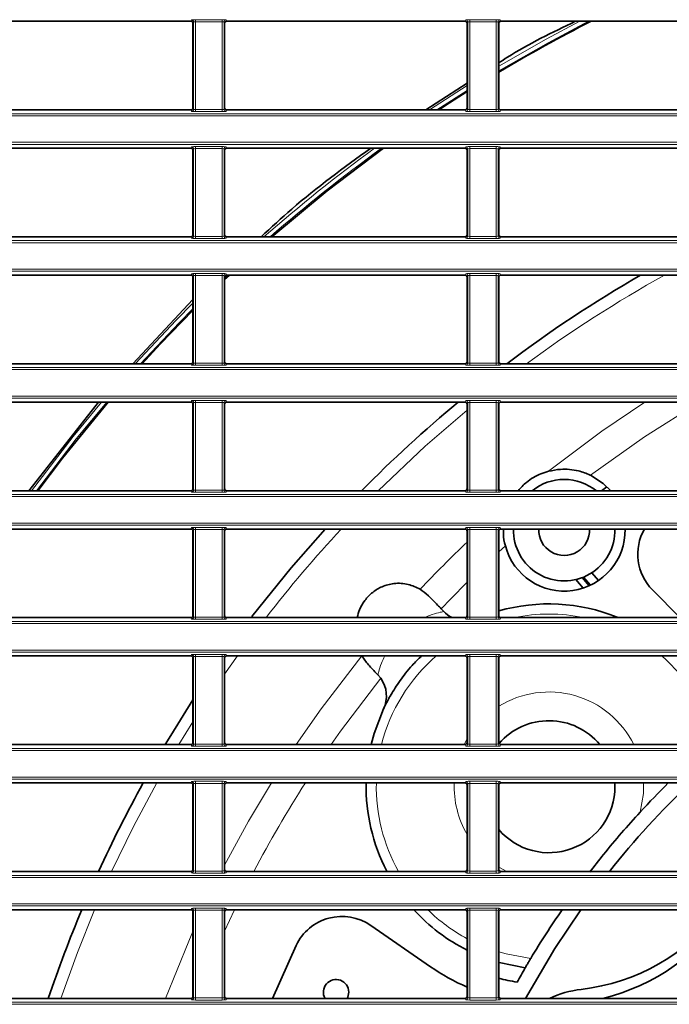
# Model space of a CAD drawing. Header units: millimetres. Extents: x 0 to 1118, y 0 to 864.
# Tile 317 of 339: x 985 to 1001, y 486 to 510. Entities that reach past the tile are written whole.
import ezdxf

# ---------------------------------------------------------------- set-up
doc = ezdxf.new("R2010")
doc.units = ezdxf.units.MM

msp = doc.modelspace()

# ---------------------------------------------------------------- linework, layer by layer
at = {"color": 7, "linetype": 'Continuous', "lineweight": 35}
for p, q in [((989.508, 510.2793), (983.6376, 510.2793)), ((996.258, 510.2793), (990.3876, 510.2793)), ((1003.008, 510.2793), (997.1376, 510.2793)), ((989.5579, 508.1486), (989.5579, 510.2293)), ((990.3376, 510.2293), (990.3376, 508.1486)), ((996.3079, 508.1486), (996.3079, 510.2293)), ((997.0876, 510.2293), (997.0876, 508.1486)), ((996.3079, 508.7541), (995.2905, 508.0986)), ((989.508, 508.0986), (983.6376, 508.0986)), ((996.258, 508.0986), (990.3876, 508.0986)), ((1003.008, 508.0986), (997.1376, 508.0986)), ((989.508, 507.1543), (983.6376, 507.1543)), ((989.5579, 505.0236), (989.5579, 507.1043)), ((990.3376, 507.1043), (990.3376, 505.0236)), ((996.258, 507.1543), (990.3876, 507.1543)), ((996.3079, 505.0236), (996.3079, 507.1043)), ((997.0876, 507.1043), (997.0876, 505.0236)), ((1003.008, 507.1543), (997.1376, 507.1543)), ((989.508, 504.9736), (983.6376, 504.9736)), ((996.258, 504.9736), (990.3876, 504.9736)), ((1003.008, 504.9736), (997.1376, 504.9736)), ((989.508, 504.0293), (983.6376, 504.0293)), ((989.5579, 501.8986), (989.5579, 503.9793)), ((990.3376, 503.9199), (990.4539, 504.0293)), ((990.3376, 503.9793), (990.3376, 501.8986)), ((996.258, 504.0293), (990.3876, 504.0293)), ((996.3079, 501.8986), (996.3079, 503.9793)), ((997.0876, 503.9793), (997.0876, 501.8986)), ((1003.008, 504.0293), (997.1376, 504.0293)), ((989.5579, 503.4329), (988.0797, 501.8486)), ((989.508, 501.8486), (983.6376, 501.8486)), ((996.258, 501.8486), (990.3876, 501.8486)), ((1003.008, 501.8486), (997.1376, 501.8486)), ((989.508, 500.9043), (983.6376, 500.9043)), ((987.2345, 500.9043), (985.5164, 498.7236)), ((989.5579, 498.7736), (989.5579, 500.8543)), ((990.3376, 500.8543), (990.3376, 498.7736)), ((996.258, 500.9043), (990.3876, 500.9043)), ((996.3079, 498.7736), (996.3079, 500.8543)), ((997.0876, 500.8543), (997.0876, 498.7736)), ((1003.008, 500.9043), (997.1376, 500.9043)), ((989.508, 498.7236), (983.6376, 498.7236)), ((996.258, 498.7236), (990.3876, 498.7236)), ((1003.008, 498.7236), (997.1376, 498.7236)), ((999.6192, 498.7236), (999.7493, 498.8212)), ((989.508, 497.7793), (983.6376, 497.7793)), ((989.5579, 495.6486), (989.5579, 497.7293)), ((990.3376, 497.7293), (990.3376, 495.6486)), ((996.258, 497.7793), (990.3876, 497.7793)), ((996.3079, 495.6486), (996.3079, 497.7293)), ((997.0876, 497.7293), (997.0876, 495.6486)), ((1003.008, 497.7793), (997.1376, 497.7793)), ((999.3768, 496.7019), (999.5385, 496.5092)), ((999.1622, 496.3251), (998.986, 496.5351)), ((999.1417, 496.5829), (999.3102, 496.3821)), ((999.1739, 496.5956), (999.3411, 496.3964)), ((1000.8703, 496.2819), (1001.5461, 495.5986)), ((995.6708, 495.8132), (995.7323, 495.7493)), ((989.508, 495.5986), (983.6376, 495.5986)), ((996.258, 495.5986), (990.3876, 495.5986)), ((1003.008, 495.5986), (997.1376, 495.5986)), ((989.508, 494.6543), (983.6376, 494.6543)), ((989.5579, 492.5236), (989.5579, 494.6043)), ((990.3376, 494.6043), (990.3376, 492.5236)), ((996.258, 494.6543), (990.3876, 494.6543)), ((996.3079, 492.5236), (996.3079, 494.6043)), ((997.0876, 494.6043), (997.0876, 492.5236)), ((1003.008, 494.6543), (997.1376, 494.6543)), ((994.1111, 494.1892), (994.181, 494.105)), ((989.508, 492.4736), (983.6376, 492.4736)), ((996.258, 492.4736), (990.3876, 492.4736)), ((1003.008, 492.4736), (997.1376, 492.4736)), ((989.508, 491.5293), (983.6376, 491.5293)), ((989.5579, 489.3986), (989.5579, 491.4793)), ((990.3376, 491.4793), (990.3376, 489.3986)), ((996.258, 491.5293), (990.3876, 491.5293)), ((996.3079, 489.3986), (996.3079, 491.4793)), ((997.0876, 491.4793), (997.0876, 489.3986)), ((1003.008, 491.5293), (997.1376, 491.5293)), ((999.9443, 491.5293), (999.947, 491.4358)), ((989.508, 489.3486), (983.6376, 489.3486)), ((996.258, 489.3486), (990.3876, 489.3486)), ((1003.008, 489.3486), (997.1376, 489.3486)), ((989.508, 488.4043), (983.6376, 488.4043)), ((989.5579, 486.2736), (989.5579, 488.3543)), ((990.3376, 488.3543), (990.3376, 486.2736)), ((996.258, 488.4043), (990.3876, 488.4043)), ((996.3079, 486.2736), (996.3079, 488.3543)), ((997.0876, 488.3543), (997.0876, 486.2736)), ((1003.008, 488.4043), (997.1376, 488.4043)), ((995.4054, 487.0037), (993.9374, 488.0196)), ((992.0965, 487.5269), (991.5198, 486.2236)), ((989.508, 486.2236), (983.6376, 486.2236)), ((996.258, 486.2236), (990.3876, 486.2236)), ((1003.008, 486.2236), (997.1376, 486.2236))]:
    msp.add_line(p, q, dxfattribs=at)
at = {"color": 7, "linetype": 'Continuous', "lineweight": 18}
for p, q in [((989.508, 510.2793), (989.5219, 510.3142)), ((989.5719, 510.2642), (989.5579, 510.2293)), ((989.5719, 508.1136), (989.5719, 510.2642)), ((989.6219, 510.3185), (990.2737, 510.3185)), ((989.6219, 510.2685), (989.6219, 510.3185)), ((990.2737, 510.2685), (989.6219, 510.2685)), ((989.6219, 510.2685), (989.6219, 508.1093)), ((990.2737, 510.2685), (990.2737, 510.3185)), ((990.2737, 508.1093), (990.2737, 510.2685)), ((990.3236, 510.2642), (990.3236, 508.1136)), ((990.3376, 510.2293), (990.3236, 510.2642)), ((990.3736, 510.3142), (990.3876, 510.2793)), ((996.258, 510.2793), (996.2719, 510.3142)), ((996.3219, 510.2642), (996.3079, 510.2293)), ((996.3219, 508.1136), (996.3219, 510.2642)), ((996.3719, 510.3185), (997.0237, 510.3185)), ((996.3719, 510.2685), (996.3719, 510.3185)), ((997.0237, 510.2685), (996.3719, 510.2685)), ((996.3719, 510.2685), (996.3719, 508.1093)), ((997.0237, 510.2685), (997.0237, 510.3185)), ((997.0237, 508.1093), (997.0237, 510.2685)), ((997.0736, 510.2642), (997.0736, 508.1136)), ((997.0876, 510.2293), (997.0736, 510.2642)), ((997.1236, 510.3142), (997.1376, 510.2793)), ((995.3825, 508.0986), (996.3079, 508.6968)), ((996.3079, 508.5787), (995.5633, 508.0986)), ((989.5219, 508.0637), (989.508, 508.0986)), ((989.5579, 508.1486), (989.5719, 508.1136)), ((989.6219, 508.0594), (989.6219, 508.1093)), ((989.6219, 508.1093), (990.2737, 508.1093)), ((990.2737, 508.0594), (990.2737, 508.1093)), ((990.3236, 508.1136), (990.3376, 508.1486)), ((990.3876, 508.0986), (990.3736, 508.0637)), ((996.2719, 508.0637), (996.258, 508.0986)), ((996.3079, 508.1486), (996.3219, 508.1136)), ((996.3719, 508.0594), (996.3719, 508.1093)), ((996.3719, 508.1093), (997.0237, 508.1093)), ((997.0237, 508.0594), (997.0237, 508.1093)), ((997.0736, 508.1136), (997.0876, 508.1486)), ((997.1376, 508.0986), (997.1236, 508.0637)), ((946.9427, 508.0035), (1086.9529, 508.0035)), ((1086.9529, 507.9536), (946.9427, 507.9536)), ((990.2737, 508.0594), (989.6219, 508.0594)), ((997.0237, 508.0594), (996.3719, 508.0594)), ((946.9427, 507.2993), (1086.9529, 507.2993)), ((1086.9529, 507.2493), (946.9427, 507.2493)), ((989.508, 507.1543), (989.5219, 507.1892)), ((989.5719, 507.1392), (989.5579, 507.1043)), ((989.5719, 504.9886), (989.5719, 507.1392)), ((989.6219, 507.1935), (990.2737, 507.1935)), ((989.6219, 507.1435), (989.6219, 507.1935)), ((990.2737, 507.1435), (989.6219, 507.1435)), ((989.6219, 507.1435), (989.6219, 504.9843)), ((990.2737, 507.1435), (990.2737, 507.1935)), ((990.2737, 504.9843), (990.2737, 507.1435)), ((990.3236, 507.1392), (990.3236, 504.9886)), ((990.3376, 507.1043), (990.3236, 507.1392)), ((990.3736, 507.1892), (990.3876, 507.1543)), ((996.258, 507.1543), (996.2719, 507.1892)), ((996.3219, 507.1392), (996.3079, 507.1043)), ((996.3219, 504.9886), (996.3219, 507.1392)), ((996.3719, 507.1935), (997.0237, 507.1935)), ((996.3719, 507.1435), (996.3719, 507.1935)), ((997.0237, 507.1435), (996.3719, 507.1435)), ((996.3719, 507.1435), (996.3719, 504.9843)), ((997.0237, 507.1435), (997.0237, 507.1935)), ((997.0237, 504.9843), (997.0237, 507.1435)), ((997.0736, 507.1392), (997.0736, 504.9886)), ((997.0876, 507.1043), (997.0736, 507.1392)), ((997.1236, 507.1892), (997.1376, 507.1543)), ((989.5219, 504.9387), (989.508, 504.9736)), ((989.5579, 505.0236), (989.5719, 504.9886)), ((989.6219, 504.9344), (989.6219, 504.9843)), ((989.6219, 504.9843), (990.2737, 504.9843)), ((990.2737, 504.9344), (989.6219, 504.9344)), ((990.2737, 504.9344), (990.2737, 504.9843)), ((990.3236, 504.9886), (990.3376, 505.0236)), ((990.3876, 504.9736), (990.3736, 504.9387)), ((996.2719, 504.9387), (996.258, 504.9736)), ((996.3079, 505.0236), (996.3219, 504.9886)), ((996.3719, 504.9344), (996.3719, 504.9843)), ((996.3719, 504.9843), (997.0237, 504.9843)), ((997.0237, 504.9344), (996.3719, 504.9344)), ((997.0237, 504.9344), (997.0237, 504.9843)), ((997.0736, 504.9886), (997.0876, 505.0236)), ((997.1376, 504.9736), (997.1236, 504.9387)), ((946.9427, 504.8785), (1086.9529, 504.8785)), ((1086.9529, 504.8286), (946.9427, 504.8286)), ((946.9427, 504.1743), (1086.9529, 504.1743)), ((1086.9529, 504.1243), (946.9427, 504.1243)), ((989.508, 504.0293), (989.5219, 504.0642)), ((989.5719, 504.0142), (989.5579, 503.9793)), ((989.5719, 501.8636), (989.5719, 504.0142)), ((989.6219, 504.0685), (990.2737, 504.0685)), ((989.6219, 504.0185), (989.6219, 504.0685)), ((990.2737, 504.0185), (989.6219, 504.0185)), ((989.6219, 504.0185), (989.6219, 501.8593)), ((990.2737, 504.0185), (990.2737, 504.0685)), ((990.2737, 501.8593), (990.2737, 504.0185)), ((990.3236, 504.0142), (990.3236, 501.8636)), ((990.3376, 503.9793), (990.3236, 504.0142)), ((990.4148, 504.0293), (990.3376, 503.9566)), ((990.3736, 504.0642), (990.3876, 504.0293)), ((996.258, 504.0293), (996.2719, 504.0642)), ((996.3219, 504.0142), (996.3079, 503.9793)), ((996.3219, 501.8636), (996.3219, 504.0142)), ((996.3719, 504.0685), (997.0237, 504.0685)), ((996.3719, 504.0185), (996.3719, 504.0685)), ((997.0237, 504.0185), (996.3719, 504.0185)), ((996.3719, 504.0185), (996.3719, 501.8593)), ((997.0237, 504.0185), (997.0237, 504.0685)), ((997.0237, 501.8593), (997.0237, 504.0185)), ((997.0736, 504.0142), (997.0736, 501.8636)), ((997.0876, 503.9793), (997.0736, 504.0142)), ((997.1236, 504.0642), (997.1376, 504.0293)), ((989.5219, 501.8137), (989.508, 501.8486)), ((989.5579, 501.8986), (989.5719, 501.8636)), ((989.6219, 501.8094), (989.6219, 501.8593)), ((989.6219, 501.8593), (990.2737, 501.8593)), ((990.2737, 501.8094), (989.6219, 501.8094)), ((990.2737, 501.8094), (990.2737, 501.8593)), ((990.3236, 501.8636), (990.3376, 501.8986)), ((990.3876, 501.8486), (990.3736, 501.8137)), ((996.2719, 501.8137), (996.258, 501.8486)), ((996.3079, 501.8986), (996.3219, 501.8636)), ((996.3719, 501.8094), (996.3719, 501.8593)), ((996.3719, 501.8593), (997.0237, 501.8593)), ((997.0237, 501.8094), (996.3719, 501.8094)), ((997.0237, 501.8094), (997.0237, 501.8593)), ((997.0736, 501.8636), (997.0876, 501.8986)), ((997.1376, 501.8486), (997.1236, 501.8137)), ((946.9427, 501.7535), (1086.9529, 501.7535)), ((1086.9529, 501.7036), (946.9427, 501.7036)), ((946.9427, 501.0493), (1086.9529, 501.0493)), ((1086.9529, 500.9993), (946.9427, 500.9993)), ((989.508, 500.9043), (989.5219, 500.9392)), ((989.5719, 500.8892), (989.5579, 500.8543)), ((989.5719, 498.7386), (989.5719, 500.8892)), ((989.6219, 500.9435), (990.2737, 500.9435)), ((989.6219, 500.8935), (989.6219, 500.9435)), ((990.2737, 500.8935), (989.6219, 500.8935)), ((989.6219, 500.8935), (989.6219, 498.7343)), ((990.2737, 500.8935), (990.2737, 500.9435)), ((990.2737, 498.7343), (990.2737, 500.8935)), ((990.3236, 500.8892), (990.3236, 498.7386)), ((990.3376, 500.8543), (990.3236, 500.8892)), ((990.3736, 500.9392), (990.3876, 500.9043)), ((996.258, 500.9043), (996.2719, 500.9392)), ((996.3219, 500.8892), (996.3079, 500.8543)), ((996.3219, 498.7386), (996.3219, 500.8892)), ((996.3719, 500.9435), (997.0237, 500.9435)), ((996.3719, 500.8935), (996.3719, 500.9435)), ((997.0237, 500.8935), (996.3719, 500.8935)), ((996.3719, 500.8935), (996.3719, 498.7343)), ((997.0237, 500.8935), (997.0237, 500.9435)), ((997.0237, 498.7343), (997.0237, 500.8935)), ((997.0736, 500.8892), (997.0736, 498.7386)), ((997.0876, 500.8543), (997.0736, 500.8892)), ((997.1236, 500.9392), (997.1376, 500.9043)), ((946.9427, 498.6285), (1086.9529, 498.6285)), ((989.5219, 498.6887), (989.508, 498.7236)), ((989.5579, 498.7736), (989.5719, 498.7386)), ((989.6219, 498.6844), (989.6219, 498.7343)), ((989.6219, 498.7343), (990.2737, 498.7343)), ((990.2737, 498.6844), (989.6219, 498.6844)), ((990.2737, 498.6844), (990.2737, 498.7343)), ((990.3236, 498.7386), (990.3376, 498.7736)), ((990.3876, 498.7236), (990.3736, 498.6887)), ((996.2719, 498.6887), (996.258, 498.7236)), ((996.3079, 498.7736), (996.3219, 498.7386)), ((996.3719, 498.6844), (996.3719, 498.7343)), ((996.3719, 498.7343), (997.0237, 498.7343)), ((997.0237, 498.6844), (996.3719, 498.6844)), ((997.0237, 498.6844), (997.0237, 498.7343)), ((997.0736, 498.7386), (997.0876, 498.7736)), ((997.1376, 498.7236), (997.1236, 498.6887)), ((1086.9529, 498.5786), (946.9427, 498.5786)), ((946.9427, 497.9243), (1086.9529, 497.9243)), ((1086.9529, 497.8743), (946.9427, 497.8743)), ((989.508, 497.7793), (989.5219, 497.8142)), ((989.5719, 497.7642), (989.5579, 497.7293)), ((989.5719, 495.6136), (989.5719, 497.7642)), ((989.6219, 497.8185), (990.2737, 497.8185)), ((989.6219, 497.8185), (989.6219, 497.7685)), ((990.2737, 497.7685), (989.6219, 497.7685)), ((989.6219, 497.7685), (989.6219, 495.6093)), ((990.2737, 497.8185), (990.2737, 497.7685)), ((990.2737, 495.6093), (990.2737, 497.7685)), ((990.3236, 497.7642), (990.3236, 495.6136)), ((990.3376, 497.7293), (990.3236, 497.7642)), ((990.3736, 497.8142), (990.3876, 497.7793)), ((996.258, 497.7793), (996.2719, 497.8142)), ((996.3219, 497.7642), (996.3079, 497.7293)), ((996.3219, 495.6136), (996.3219, 497.7642)), ((996.3719, 497.8185), (997.0237, 497.8185)), ((996.3719, 497.8185), (996.3719, 497.7685)), ((997.0237, 497.7685), (996.3719, 497.7685)), ((996.3719, 497.7685), (996.3719, 495.6093)), ((997.0237, 497.8185), (997.0237, 497.7685)), ((997.0237, 495.6093), (997.0237, 497.7685)), ((997.0736, 497.7642), (997.0736, 495.6136)), ((997.0876, 497.7293), (997.0736, 497.7642)), ((997.1236, 497.8142), (997.1376, 497.7793)), ((997.0876, 497.2166), (997.2486, 497.3644)), ((946.9427, 495.5035), (1086.9529, 495.5035)), ((989.5219, 495.5637), (989.508, 495.5986)), ((989.5579, 495.6486), (989.5719, 495.6136)), ((989.6219, 495.6093), (990.2737, 495.6093)), ((989.6219, 495.6093), (989.6219, 495.5594)), ((990.2737, 495.5594), (989.6219, 495.5594)), ((990.2737, 495.6093), (990.2737, 495.5594)), ((990.3236, 495.6136), (990.3376, 495.6486)), ((990.3876, 495.5986), (990.3736, 495.5637)), ((996.2719, 495.5637), (996.258, 495.5986)), ((996.3079, 495.6486), (996.3219, 495.6136)), ((996.3719, 495.6093), (997.0237, 495.6093)), ((996.3719, 495.6093), (996.3719, 495.5594)), ((997.0237, 495.5594), (996.3719, 495.5594)), ((997.0237, 495.6093), (997.0237, 495.5594)), ((997.0736, 495.6136), (997.0876, 495.6486)), ((997.1376, 495.5986), (997.1236, 495.5637)), ((1086.9529, 495.4536), (946.9427, 495.4536)), ((946.9427, 494.7993), (1086.9529, 494.7993)), ((1086.9529, 494.7493), (946.9427, 494.7493)), ((989.508, 494.6543), (989.5219, 494.6892)), ((989.5719, 494.6392), (989.5579, 494.6043)), ((989.5719, 492.4886), (989.5719, 494.6392)), ((989.6219, 494.6935), (990.2737, 494.6935)), ((989.6219, 494.6435), (989.6219, 494.6935)), ((990.2737, 494.6435), (989.6219, 494.6435)), ((989.6219, 494.6435), (989.6219, 492.4843)), ((990.2737, 494.6435), (990.2737, 494.6935)), ((990.2737, 492.4843), (990.2737, 494.6435)), ((990.3236, 494.6392), (990.3236, 492.4886)), ((990.3376, 494.6043), (990.3236, 494.6392)), ((990.3376, 494.2095), (990.6517, 494.6543)), ((990.3736, 494.6892), (990.3876, 494.6543)), ((996.258, 494.6543), (996.2719, 494.6892)), ((996.3219, 494.6392), (996.3079, 494.6043)), ((996.3219, 492.4886), (996.3219, 494.6392)), ((996.3719, 494.6935), (997.0237, 494.6935)), ((996.3719, 494.6435), (996.3719, 494.6935)), ((997.0237, 494.6435), (996.3719, 494.6435)), ((996.3719, 494.6435), (996.3719, 492.4843)), ((997.0237, 494.6435), (997.0237, 494.6935)), ((997.0237, 492.4843), (997.0237, 494.6435)), ((997.0736, 494.6392), (997.0736, 492.4886)), ((997.0876, 494.6043), (997.0736, 494.6392)), ((997.1236, 494.6892), (997.1376, 494.6543)), ((989.2139, 492.4736), (989.5579, 493.0314)), ((996.3079, 492.6116), (996.2335, 492.4736)), ((946.9427, 492.3785), (1086.9529, 492.3785)), ((1086.9529, 492.3286), (946.9427, 492.3286)), ((989.5219, 492.4387), (989.508, 492.4736)), ((989.5579, 492.5236), (989.5719, 492.4886)), ((989.6219, 492.4344), (989.6219, 492.4843)), ((989.6219, 492.4843), (990.2737, 492.4843)), ((990.2737, 492.4344), (989.6219, 492.4344)), ((990.2737, 492.4344), (990.2737, 492.4843)), ((990.3236, 492.4886), (990.3376, 492.5236)), ((990.3876, 492.4736), (990.3736, 492.4387)), ((996.2719, 492.4387), (996.258, 492.4736)), ((996.3079, 492.5236), (996.3219, 492.4886)), ((996.3719, 492.4344), (996.3719, 492.4843)), ((996.3719, 492.4843), (997.0237, 492.4843)), ((997.0237, 492.4344), (996.3719, 492.4344)), ((997.0237, 492.4344), (997.0237, 492.4843)), ((997.0736, 492.4886), (997.0876, 492.5236)), ((997.1376, 492.4736), (997.1236, 492.4387)), ((946.9427, 491.6743), (1086.9529, 491.6743)), ((1086.9529, 491.6243), (946.9427, 491.6243)), ((989.508, 491.5293), (989.5219, 491.5642)), ((989.5719, 491.5142), (989.5579, 491.4793)), ((989.5719, 489.3636), (989.5719, 491.5142)), ((989.6219, 491.5685), (990.2737, 491.5685)), ((989.6219, 491.5185), (989.6219, 491.5685)), ((990.2737, 491.5185), (989.6219, 491.5185)), ((989.6219, 491.5185), (989.6219, 489.3593)), ((990.2737, 491.5185), (990.2737, 491.5685)), ((990.2737, 489.3593), (990.2737, 491.5185)), ((990.3236, 491.5142), (990.3236, 489.3636)), ((990.3376, 491.4793), (990.3236, 491.5142)), ((990.3736, 491.5642), (990.3876, 491.5293)), ((996.258, 491.5293), (996.2719, 491.5642)), ((996.3219, 491.5142), (996.3079, 491.4793)), ((996.3219, 489.3636), (996.3219, 491.5142)), ((996.3719, 491.5685), (997.0237, 491.5685)), ((996.3719, 491.5185), (996.3719, 491.5685)), ((997.0237, 491.5185), (996.3719, 491.5185)), ((996.3719, 491.5185), (996.3719, 489.3593)), ((997.0237, 491.5185), (997.0237, 491.5685)), ((997.0237, 489.3593), (997.0237, 491.5185)), ((997.0736, 491.5142), (997.0736, 489.3636)), ((997.0876, 491.4793), (997.0736, 491.5142)), ((997.1236, 491.5642), (997.1376, 491.5293)), ((997.0876, 489.4572), (997.2817, 489.3486)), ((946.9427, 489.2535), (1086.9529, 489.2535)), ((1086.9529, 489.2036), (946.9427, 489.2036)), ((989.5219, 489.3137), (989.508, 489.3486)), ((989.5579, 489.3986), (989.5719, 489.3636)), ((989.6219, 489.3094), (989.6219, 489.3593)), ((989.6219, 489.3593), (990.2737, 489.3593)), ((990.2737, 489.3094), (989.6219, 489.3094)), ((990.2737, 489.3094), (990.2737, 489.3593)), ((990.3236, 489.3636), (990.3376, 489.3986)), ((990.3876, 489.3486), (990.3736, 489.3137)), ((996.2719, 489.3137), (996.258, 489.3486)), ((996.3079, 489.3986), (996.3219, 489.3636)), ((996.3719, 489.3094), (996.3719, 489.3593)), ((996.3719, 489.3593), (997.0237, 489.3593)), ((997.0237, 489.3094), (996.3719, 489.3094)), ((997.0237, 489.3094), (997.0237, 489.3593)), ((997.0736, 489.3636), (997.0876, 489.3986)), ((997.1376, 489.3486), (997.1236, 489.3137)), ((946.9427, 488.5493), (1086.9529, 488.5493)), ((1086.9529, 488.4993), (946.9427, 488.4993)), ((989.508, 488.4043), (989.5219, 488.4392)), ((989.6219, 488.4435), (990.2737, 488.4435)), ((989.6219, 488.3935), (989.6219, 488.4435)), ((990.2737, 488.3935), (990.2737, 488.4435)), ((990.3736, 488.4392), (990.3876, 488.4043)), ((996.258, 488.4043), (996.2719, 488.4392)), ((996.3719, 488.4435), (997.0237, 488.4435)), ((996.3719, 488.3935), (996.3719, 488.4435)), ((997.0237, 488.3935), (997.0237, 488.4435)), ((997.1236, 488.4392), (997.1376, 488.4043)), ((989.5719, 488.3892), (989.5579, 488.3543)), ((989.5719, 486.2386), (989.5719, 488.3892)), ((990.2737, 488.3935), (989.6219, 488.3935)), ((989.6219, 488.3935), (989.6219, 486.2343)), ((990.2737, 486.2343), (990.2737, 488.3935)), ((990.3236, 488.3892), (990.3236, 486.2386)), ((990.3376, 488.3543), (990.3236, 488.3892)), ((990.3376, 487.8791), (990.5833, 488.4043)), ((996.3219, 488.3892), (996.3079, 488.3543)), ((996.3219, 486.2386), (996.3219, 488.3892)), ((997.0237, 488.3935), (996.3719, 488.3935)), ((996.3719, 488.3935), (996.3719, 486.2343)), ((997.0237, 486.2343), (997.0237, 488.3935)), ((997.0736, 488.3892), (997.0736, 486.2386)), ((997.0876, 488.3543), (997.0736, 488.3892)), ((989.5579, 486.2736), (989.5719, 486.2386)), ((990.3236, 486.2386), (990.3376, 486.2736)), ((996.3079, 486.2736), (996.3219, 486.2386)), ((997.0736, 486.2386), (997.0876, 486.2736)), ((946.9427, 486.1285), (1086.9529, 486.1285)), ((1086.9529, 486.0786), (946.9427, 486.0786)), ((989.5219, 486.1887), (989.508, 486.2236)), ((989.6219, 486.1844), (989.6219, 486.2343)), ((989.6219, 486.2343), (990.2737, 486.2343)), ((990.2737, 486.1844), (989.6219, 486.1844)), ((990.2737, 486.1844), (990.2737, 486.2343)), ((990.3876, 486.2236), (990.3736, 486.1887)), ((996.2719, 486.1887), (996.258, 486.2236)), ((996.3719, 486.1844), (996.3719, 486.2343)), ((996.3719, 486.2343), (997.0237, 486.2343)), ((997.0237, 486.1844), (996.3719, 486.1844)), ((997.0237, 486.1844), (997.0237, 486.2343)), ((997.1376, 486.2236), (997.1236, 486.1887))]:
    msp.add_line(p, q, dxfattribs=at)
at = {"color": 7, "linetype": 'Continuous', "lineweight": 18, "flags": 128}
for points in [[(999.2995, 510.2793), (998.3003, 509.75), (997.0876, 509.0562)], [(997.0876, 509.1726), (998.2522, 509.8377), (999.0809, 510.2793)], [(988.1322, 501.8486), (989.143, 502.923), (989.5579, 503.3412)], [(989.5579, 503.2001), (989.2146, 502.8531), (988.2672, 501.8486)], [(985.5841, 498.7236), (986.6078, 500.0596), (987.3044, 500.9043)], [(987.4356, 500.9043), (986.6859, 499.9971), (985.7081, 498.7236)], [(998.3128, 499.2012), (999.6224, 500.1847), (1000.6847, 500.9043)], [(999.3458, 499.1042), (1000.6758, 500.0496), (1002.0308, 500.9043)], [(994.1206, 498.7236), (995.2779, 499.8183), (996.3079, 500.7073)], [(992.0977, 492.4736), (992.7111, 493.3509), (993.7155, 494.6569)], [(992.9571, 492.4736), (993.1905, 492.8036), (994.181, 494.105)], [(987.5553, 489.3486), (988.0924, 490.454), (988.666, 491.5293)], [(990.3376, 489.5011), (990.9252, 490.5832), (991.4877, 491.5293)], [(1000.5688, 490.811), (1000.6483, 491.2721), (1000.6522, 491.5293)], [(986.3025, 486.2236), (986.7136, 487.3572), (987.1366, 488.4043)], [(988.8856, 486.2236), (989.454, 487.6361), (989.5579, 487.8738)], [(997.0876, 487.369), (997.2715, 487.3177), (997.8749, 487.2094)]]:
    msp.add_lwpolyline(points, dxfattribs=at)
at = {"color": 7, "linetype": 'Continuous', "lineweight": 35, "flags": 128}
for points in [[(995.6118, 508.0986), (995.875, 508.2706), (996.3079, 508.5471)], [(991.4992, 504.9736), (992.8601, 506.1051), (994.2449, 507.1543)], [(988.3034, 501.8486), (988.7604, 502.3415), (989.5579, 503.1624)], [(985.7413, 498.7236), (986.3455, 499.5225), (987.4707, 500.9043)], [(999.8514, 498.7102), (999.6607, 498.9015), (999.3458, 499.1042)], [(992.8127, 497.7793), (991.9771, 496.8274), (991.0083, 495.6229)], [(989.5579, 493.5707), (989.0095, 492.6979), (988.8747, 492.4736)], [(994.2494, 493.3501), (994.0161, 492.7434), (993.9432, 492.4736)], [(997.7423, 486.2236), (998.4645, 487.4511), (999.1034, 488.4043)], [(997.0876, 487.1084), (997.0988, 487.1052), (997.7355, 486.9742)], [(993.3939, 486.3774), (993.3701, 486.2578), (993.3534, 486.2236)]]:
    msp.add_lwpolyline(points, dxfattribs=at)
at = {"color": 7, "linetype": 'Continuous', "lineweight": 18}
for centre, radius, start, end in [((989.5219, 510.2642), 0.05, 0.07399, 89.97184), ((990.3737, 510.2642), 0.05, 90.02816, 179.92601), ((996.2719, 510.2642), 0.05, 0.07399, 89.97184), ((997.1237, 510.2642), 0.05, 90.02816, 179.92601), ((989.5219, 508.1137), 0.05, 270.02816, 359.92601), ((990.3737, 508.1137), 0.05, 180.07399, 269.97184), ((996.2719, 508.1137), 0.05, 270.02816, 359.92601), ((997.1237, 508.1137), 0.05, 180.07399, 269.97184), ((989.5219, 507.1392), 0.05, 0.07399, 89.97184), ((990.3737, 507.1392), 0.05, 90.02816, 179.92601), ((1016.9478, 475.7514), 38.8767, 126.12285, 131.26546), ((1016.9478, 475.7514), 38.7767, 125.91993, 131.09681), ((996.2719, 507.1392), 0.05, 0.07399, 89.97184), ((997.1237, 507.1392), 0.05, 90.02816, 179.92601), ((989.5219, 504.9887), 0.05, 270.02816, 359.92601), ((990.3737, 504.9887), 0.05, 180.07399, 269.97184), ((996.2719, 504.9887), 0.05, 270.02816, 359.92601), ((997.1237, 504.9887), 0.05, 180.07399, 269.97184), ((989.5219, 504.0142), 0.05, 0.07399, 89.97184), ((990.3737, 504.0142), 0.05, 90.02816, 179.92601), ((996.2719, 504.0142), 0.05, 0.07399, 89.97184), ((997.1237, 504.0142), 0.05, 90.02816, 179.92601), ((1016.9478, 475.7514), 32.3852, 119.17058, 126.30895), ((989.5219, 501.8637), 0.05, 270.02816, 359.92601), ((990.3737, 501.8637), 0.05, 180.07399, 269.97184), ((996.2719, 501.8637), 0.05, 270.02816, 359.92601), ((997.1237, 501.8637), 0.05, 180.07399, 269.97184), ((989.5219, 500.8892), 0.05, 0.07399, 89.97184), ((990.3737, 500.8892), 0.05, 90.02816, 179.92601), ((996.2719, 500.8892), 0.05, 0.07399, 89.97184), ((997.1237, 500.8892), 0.05, 90.02816, 179.92601), ((989.5219, 498.7387), 0.05, 270.02816, 359.92601), ((990.3737, 498.7387), 0.05, 180.07399, 269.97184), ((996.2719, 498.7387), 0.05, 270.02816, 359.92601), ((997.1237, 498.7387), 0.05, 180.07399, 269.97184), ((989.5219, 497.7642), 0.05, 0.07399, 89.97184), ((990.3737, 497.7642), 0.05, 90.02816, 179.92601), ((1016.9478, 475.7514), 32.3852, 137.14206, 142.2044), ((996.2719, 497.7642), 0.05, 0.07399, 89.97184), ((997.1237, 497.7642), 0.05, 90.02816, 179.92601), ((1016.9478, 475.7514), 29.9525, 133.55769, 136.69314), ((1016.9478, 475.7514), 29.2435, 134.8936, 136.68378), ((989.5219, 495.6137), 0.05, 270.02816, 359.92601), ((990.3737, 495.6137), 0.05, 180.07399, 269.97184), ((996.2719, 495.6137), 0.05, 270.02816, 359.92601), ((997.1237, 495.6137), 0.05, 180.07399, 269.97184), ((998.322, 491.4358), 4.25, 78.36923, 101.63077), ((989.5219, 494.6392), 0.05, 0.07399, 89.97184), ((990.3737, 494.6392), 0.05, 90.02816, 179.92601), ((998.322, 491.4358), 4.25, 130.77493, 165.86703), ((996.2719, 494.6392), 0.05, 0.07399, 89.97184), ((997.1237, 494.6392), 0.05, 90.02816, 179.92601), ((998.322, 491.4358), 4.25, 15.83869, 49.22507), ((998.322, 491.4358), 2.3321, 26.4219, 121.95652), ((989.5219, 492.4887), 0.05, 270.02816, 359.92601), ((990.3737, 492.4887), 0.05, 180.07399, 269.97184), ((996.2719, 492.4887), 0.05, 270.02816, 359.92601), ((997.1237, 492.4887), 0.05, 180.07399, 269.97184), ((989.5219, 491.5142), 0.05, 0.07399, 89.97184), ((990.3737, 491.5142), 0.05, 90.02816, 179.92601), ((1016.9478, 475.7514), 29.2435, 147.34809, 152.29217), ((998.322, 491.4358), 4.25, 178.74015, 209.4143), ((998.322, 491.4358), 2.3321, 177.70363, 210.2771), ((996.2719, 491.5142), 0.05, 0.07399, 89.97184), ((997.1237, 491.5142), 0.05, 90.02816, 179.92601), ((989.5219, 489.3637), 0.05, 270.02816, 359.92601), ((990.3737, 489.3637), 0.05, 180.07399, 269.97184), ((996.2719, 489.3637), 0.05, 270.02816, 359.92601), ((997.1237, 489.3637), 0.05, 180.07399, 269.97184), ((989.5219, 488.3892), 0.05, 0.07399, 89.97184), ((990.3737, 488.3892), 0.05, 90.02816, 179.92601), ((996.2719, 488.3892), 0.05, 0.07399, 89.97184), ((997.1237, 488.3892), 0.05, 90.02816, 179.92601), ((998.322, 491.4358), 4.25, 225.50465, 241.71338), ((989.5219, 486.2387), 0.05, 270.02816, 359.92601), ((990.3737, 486.2387), 0.05, 180.07399, 269.97184), ((996.2719, 486.2387), 0.05, 270.02816, 359.92601), ((997.1237, 486.2387), 0.05, 180.07399, 269.97184)]:
    msp.add_arc(centre, radius, start, end, dxfattribs=at)
at = {"color": 7, "linetype": 'Continuous', "lineweight": 35}
for centre, radius, start, end in [((1016.9478, 475.7514), 38.75, 116.9956, 120.83185), ((1016.9478, 475.7514), 32.6761, 120.07187, 126.99762), ((1016.9478, 475.7514), 32.6761, 129.66747, 135.32979), ((998.6978, 497.7514), 1.25, 90, 128.94803), ((998.6978, 497.7514), 1.25, 50.5223, 90), ((998.6978, 497.7514), 1.5, 194.9506, 1.06402), ((998.6978, 497.7514), 1.25, 178.72314, 1.27686), ((998.6978, 497.7514), 0.625, 177.44565, 2.55435), ((1001.7591, 497.1609), 1.25, 150.3494, 224.68229), ((996.2727, 496.2694), 0.75, 223.9, 243.43213), ((998.322, 491.4358), 4.5, 68.10781, 105.92), ((993.5706, 493.6691), 0.75, 334.82483, 35.53408), ((998.322, 491.4358), 1.625, 39.68797, 139.1017), ((1016.9478, 475.7514), 32.6761, 151.12794, 155.41023), ((998.322, 491.4358), 4.5, 178.81015, 207.49982), ((998.322, 491.4358), 1.625, 220.57229, 0), ((1016.9478, 475.7514), 21.875, 133.84029, 141.56812), ((1016.9478, 475.7514), 22.25, 134.83688, 137.40316), ((1016.9478, 475.7514), 32.6761, 157.21837, 161.30787), ((993.2261, 486.9917), 1.25, 55.31771, 154.64661), ((998.322, 491.4358), 4.5, 222.35166, 243.41303), ((1016.9478, 475.7514), 22.25, 145.34263, 149.00482), ((998.5482, 491.4132), 5, 276.50821, 323.00225), ((998.3928, 491.3209), 5.25, 283.85222, 326.25185), ((998.3928, 491.3209), 5.25, 235.31771, 246.60174), ((1016.9478, 475.7514), 22.25, 149.70881, 150.74577), ((993.0814, 486.3774), 0.3125, 0, 209.49301), ((998.322, 491.4358), 4.875, 255.33333, 260.71693), ((999.3983, 483.9615), 2.5, 96.50821, 115.20148)]:
    msp.add_arc(centre, radius, start, end, dxfattribs=at)
for centre, major_axis, start_param, end_param in [((989.5079, 510.2292), (0.0186, 0.0465), 5.0930923, 6.6631273), ((990.3876, 510.2292), (0.0186, -0.0465), 2.7616506, 4.3316857), ((996.2579, 510.2292), (0.0186, 0.0465), 5.0930923, 6.6631273), ((997.1376, 510.2292), (0.0186, -0.0465), 2.7616506, 4.3316857), ((989.5079, 508.1486), (0.0186, -0.0465), 5.9032433, 7.4732784), ((990.3876, 508.1486), (0.0186, 0.0465), 1.9514996, 3.5215347), ((996.2579, 508.1486), (0.0186, -0.0465), 5.9032433, 7.4732784), ((997.1376, 508.1486), (0.0186, 0.0465), 1.9514996, 3.5215347), ((989.5079, 507.1042), (0.0186, 0.0465), 5.0930923, 6.6631273), ((990.3876, 507.1042), (0.0186, -0.0465), 2.7616506, 4.3316857), ((996.2579, 507.1042), (0.0186, 0.0465), 5.0930923, 6.6631273), ((997.1376, 507.1042), (0.0186, -0.0465), 2.7616506, 4.3316857), ((989.5079, 505.0236), (0.0186, -0.0465), 5.9032433, 7.4732784), ((990.3876, 505.0236), (0.0186, 0.0465), 1.9514996, 3.5215347), ((996.2579, 505.0236), (0.0186, -0.0465), 5.9032433, 7.4732784), ((997.1376, 505.0236), (0.0186, 0.0465), 1.9514996, 3.5215347), ((989.5079, 503.9792), (0.0186, 0.0465), 5.0930923, 6.6631273), ((990.3876, 503.9792), (0.0186, -0.0465), 2.7616506, 4.3316857), ((996.2579, 503.9792), (0.0186, 0.0465), 5.0930923, 6.6631273), ((997.1376, 503.9792), (0.0186, -0.0465), 2.7616506, 4.3316857), ((989.5079, 501.8986), (0.0186, -0.0465), 5.9032433, 7.4732784), ((990.3876, 501.8986), (0.0186, 0.0465), 1.9514996, 3.5215347), ((996.2579, 501.8986), (0.0186, -0.0465), 5.9032433, 7.4732784), ((997.1376, 501.8986), (0.0186, 0.0465), 1.9514996, 3.5215347), ((989.5079, 500.8542), (0.0186, 0.0465), 5.0930923, 6.6631273), ((990.3876, 500.8542), (0.0186, -0.0465), 2.7616506, 4.3316857), ((996.2579, 500.8542), (0.0186, 0.0465), 5.0930923, 6.6631273), ((997.1376, 500.8542), (0.0186, -0.0465), 2.7616506, 4.3316857), ((989.5079, 498.7736), (0.0186, -0.0465), 5.9032433, 7.4732784), ((990.3876, 498.7736), (0.0186, 0.0465), 1.9514996, 3.5215347), ((996.2579, 498.7736), (0.0186, -0.0465), 5.9032433, 7.4732784), ((997.1376, 498.7736), (0.0186, 0.0465), 1.9514996, 3.5215347), ((989.5079, 497.7292), (0.0186, 0.0465), 5.0930923, 6.6631273), ((990.3876, 497.7292), (0.0186, -0.0465), 2.7616506, 4.3316857), ((996.2579, 497.7292), (0.0186, 0.0465), 5.0930923, 6.6631273), ((997.1376, 497.7292), (0.0186, -0.0465), 2.7616506, 4.3316857), ((989.5079, 495.6486), (0.0186, -0.0465), 5.9032433, 7.4732784), ((990.3876, 495.6486), (0.0186, 0.0465), 1.9514996, 3.5215347), ((996.2579, 495.6486), (0.0186, -0.0465), 5.9032433, 7.4732784), ((997.1376, 495.6486), (0.0186, 0.0465), 1.9514996, 3.5215347), ((989.5079, 494.6042), (0.0186, 0.0465), 5.0930923, 6.6631273), ((990.3876, 494.6042), (0.0186, -0.0465), 2.7616506, 4.3316857), ((996.2579, 494.6042), (0.0186, 0.0465), 5.0930923, 6.6631273), ((997.1376, 494.6042), (0.0186, -0.0465), 2.7616506, 4.3316857), ((989.5079, 492.5236), (0.0186, -0.0465), 5.9032433, 7.4732784), ((990.3876, 492.5236), (0.0186, 0.0465), 1.9514996, 3.5215347), ((996.2579, 492.5236), (0.0186, -0.0465), 5.9032433, 7.4732784), ((997.1376, 492.5236), (0.0186, 0.0465), 1.9514996, 3.5215347), ((989.5079, 491.4792), (0.0186, 0.0465), 5.0930923, 6.6631273), ((990.3876, 491.4792), (0.0186, -0.0465), 2.7616506, 4.3316857), ((996.2579, 491.4792), (0.0186, 0.0465), 5.0930923, 6.6631273), ((997.1376, 491.4792), (0.0186, -0.0465), 2.7616506, 4.3316857), ((989.5079, 489.3986), (0.0186, -0.0465), 5.9032433, 7.4732784), ((990.3876, 489.3986), (0.0186, 0.0465), 1.9514996, 3.5215347), ((996.2579, 489.3986), (0.0186, -0.0465), 5.9032433, 7.4732784), ((997.1376, 489.3986), (0.0186, 0.0465), 1.9514996, 3.5215347), ((989.5079, 488.3542), (0.0186, 0.0465), 5.0930923, 6.6631273), ((990.3876, 488.3542), (0.0186, -0.0465), 2.7616506, 4.3316857), ((996.2579, 488.3542), (0.0186, 0.0465), 5.0930923, 6.6631273), ((997.1376, 488.3542), (0.0186, -0.0465), 2.7616506, 4.3316857), ((989.5079, 486.2736), (0.0186, -0.0465), 5.9032433, 7.4732784), ((990.3876, 486.2736), (0.0186, 0.0465), 1.9514996, 3.5215347), ((996.2579, 486.2736), (0.0186, -0.0465), 5.9032433, 7.4732784), ((997.1376, 486.2736), (0.0186, 0.0465), 1.9514996, 3.5215347)]:
    msp.add_ellipse(centre, major_axis=major_axis, ratio=0.9988964, start_param=start_param, end_param=end_param, dxfattribs=at)
at = {"color": 7, "linetype": 'Continuous', "lineweight": 18}
for centre, major_axis, ratio, start_param, end_param in [((989.6219, 510.3141), (0.1, 0), 0.0436609, 1.5707963, 3.1241394), ((989.6219, 510.2642), (0.05, 0), 0.0873219, 1.5707963, 3.1241394), ((990.2737, 510.3141), (0.1, 0), 0.0436609, 0.0174533, 1.5707963), ((990.2737, 510.2642), (0.05, 0), 0.0873219, 0.0174533, 1.5707963), ((996.3719, 510.3141), (0.1, 0), 0.0436609, 1.5707963, 3.1241394), ((996.3719, 510.2642), (0.05, 0), 0.0873219, 1.5707963, 3.1241394), ((997.0237, 510.3141), (0.1, 0), 0.0436609, 0.0174533, 1.5707963), ((997.0237, 510.2642), (0.05, 0), 0.0873219, 0.0174533, 1.5707963), ((989.6219, 508.1137), (0.05, 0), 0.0873219, 3.1590459, 4.712389), ((990.2737, 508.1137), (0.05, 0), 0.0873219, 4.712389, 6.265732), ((996.3719, 508.1137), (0.05, 0), 0.0873219, 3.1590459, 4.712389), ((997.0237, 508.1137), (0.05, 0), 0.0873219, 4.712389, 6.265732), ((989.6219, 508.0637), (0.1, 0), 0.0436609, 3.1590459, 4.712389), ((990.2737, 508.0637), (0.1, 0), 0.0436609, 4.712389, 6.265732), ((996.3719, 508.0637), (0.1, 0), 0.0436609, 3.1590459, 4.712389), ((997.0237, 508.0637), (0.1, 0), 0.0436609, 4.712389, 6.265732), ((989.6219, 507.1891), (0.1, 0), 0.0436609, 1.5707963, 3.1241394), ((989.6219, 507.1392), (0.05, 0), 0.0873219, 1.5707963, 3.1241394), ((990.2737, 507.1891), (0.1, 0), 0.0436609, 0.0174533, 1.5707963), ((990.2737, 507.1392), (0.05, 0), 0.0873219, 0.0174533, 1.5707963), ((996.3719, 507.1891), (0.1, 0), 0.0436609, 1.5707963, 3.1241394), ((996.3719, 507.1392), (0.05, 0), 0.0873219, 1.5707963, 3.1241394), ((997.0237, 507.1891), (0.1, 0), 0.0436609, 0.0174533, 1.5707963), ((997.0237, 507.1392), (0.05, 0), 0.0873219, 0.0174533, 1.5707963), ((989.6219, 504.9387), (0.1, 0), 0.0436609, 3.1590459, 4.712389), ((989.6219, 504.9887), (0.05, 0), 0.0873219, 3.1590459, 4.712389), ((990.2737, 504.9887), (0.05, 0), 0.0873219, 4.712389, 6.265732), ((990.2737, 504.9387), (0.1, 0), 0.0436609, 4.712389, 6.265732), ((996.3719, 504.9387), (0.1, 0), 0.0436609, 3.1590459, 4.712389), ((996.3719, 504.9887), (0.05, 0), 0.0873219, 3.1590459, 4.712389), ((997.0237, 504.9887), (0.05, 0), 0.0873219, 4.712389, 6.265732), ((997.0237, 504.9387), (0.1, 0), 0.0436609, 4.712389, 6.265732), ((989.6219, 504.0641), (0.1, 0), 0.0436609, 1.5707963, 3.1241394), ((989.6219, 504.0142), (0.05, 0), 0.0873219, 1.5707963, 3.1241394), ((990.2737, 504.0641), (0.1, 0), 0.0436609, 0.0174533, 1.5707963), ((990.2737, 504.0142), (0.05, 0), 0.0873219, 0.0174533, 1.5707963), ((996.3719, 504.0641), (0.1, 0), 0.0436609, 1.5707963, 3.1241394), ((996.3719, 504.0142), (0.05, 0), 0.0873219, 1.5707963, 3.1241394), ((997.0237, 504.0641), (0.1, 0), 0.0436609, 0.0174533, 1.5707963), ((997.0237, 504.0142), (0.05, 0), 0.0873219, 0.0174533, 1.5707963), ((989.6219, 501.8137), (0.1, 0), 0.0436609, 3.1590459, 4.712389), ((989.6219, 501.8637), (0.05, 0), 0.0873219, 3.1590459, 4.712389), ((990.2737, 501.8637), (0.05, 0), 0.0873219, 4.712389, 6.265732), ((990.2737, 501.8137), (0.1, 0), 0.0436609, 4.712389, 6.265732), ((996.3719, 501.8137), (0.1, 0), 0.0436609, 3.1590459, 4.712389), ((996.3719, 501.8637), (0.05, 0), 0.0873219, 3.1590459, 4.712389), ((997.0237, 501.8637), (0.05, 0), 0.0873219, 4.712389, 6.265732), ((997.0237, 501.8137), (0.1, 0), 0.0436609, 4.712389, 6.265732), ((989.6219, 500.9391), (0.1, 0), 0.0436609, 1.5707963, 3.1241394), ((989.6219, 500.8892), (0.05, 0), 0.0873219, 1.5707963, 3.1241394), ((990.2737, 500.9391), (0.1, 0), 0.0436609, 0.0174533, 1.5707963), ((990.2737, 500.8892), (0.05, 0), 0.0873219, 0.0174533, 1.5707963), ((996.3719, 500.9391), (0.1, 0), 0.0436609, 1.5707963, 3.1241394), ((996.3719, 500.8892), (0.05, 0), 0.0873219, 1.5707963, 3.1241394), ((997.0237, 500.9391), (0.1, 0), 0.0436609, 0.0174533, 1.5707963), ((997.0237, 500.8892), (0.05, 0), 0.0873219, 0.0174533, 1.5707963), ((989.6219, 498.6887), (0.1, 0), 0.0436609, 3.1590459, 4.712389), ((989.6219, 498.7387), (0.05, 0), 0.0873219, 3.1590459, 4.712389), ((990.2737, 498.7387), (0.05, 0), 0.0873219, 4.712389, 6.265732), ((990.2737, 498.6887), (0.1, 0), 0.0436609, 4.712389, 6.265732), ((996.3719, 498.6887), (0.1, 0), 0.0436609, 3.1590459, 4.712389), ((996.3719, 498.7387), (0.05, 0), 0.0873219, 3.1590459, 4.712389), ((997.0237, 498.7387), (0.05, 0), 0.0873219, 4.712389, 6.265732), ((997.0237, 498.6887), (0.1, 0), 0.0436609, 4.712389, 6.265732), ((989.6219, 497.8141), (0.1, 0), 0.0436609, 1.5707963, 3.1241394), ((989.6219, 497.7642), (0.05, 0), 0.0873219, 1.5707963, 3.1241394), ((990.2737, 497.8141), (0.1, 0), 0.0436609, 0.0174533, 1.5707963), ((990.2737, 497.7642), (0.05, 0), 0.0873219, 0.0174533, 1.5707963), ((996.3719, 497.8141), (0.1, 0), 0.0436609, 1.5707963, 3.1241394), ((996.3719, 497.7642), (0.05, 0), 0.0873219, 1.5707963, 3.1241394), ((997.0237, 497.8141), (0.1, 0), 0.0436609, 0.0174533, 1.5707963), ((997.0237, 497.7642), (0.05, 0), 0.0873219, 0.0174533, 1.5707963), ((989.6219, 495.5637), (0.1, 0), 0.0436609, 3.1590459, 4.712389), ((989.6219, 495.6137), (0.05, 0), 0.0873219, 3.1590459, 4.712389), ((990.2737, 495.6137), (0.05, 0), 0.0873219, 4.712389, 6.265732), ((990.2737, 495.5637), (0.1, 0), 0.0436609, 4.712389, 6.265732), ((996.3719, 495.5637), (0.1, 0), 0.0436609, 3.1590459, 4.712389), ((996.3719, 495.6137), (0.05, 0), 0.0873219, 3.1590459, 4.712389), ((997.0237, 495.6137), (0.05, 0), 0.0873219, 4.712389, 6.265732), ((997.0237, 495.5637), (0.1, 0), 0.0436609, 4.712389, 6.265732), ((989.6219, 494.6891), (0.1, 0), 0.0436609, 1.5707963, 3.1241394), ((989.6219, 494.6392), (0.05, 0), 0.0873219, 1.5707963, 3.1241394), ((990.2737, 494.6891), (0.1, 0), 0.0436609, 0.0174533, 1.5707963), ((990.2737, 494.6392), (0.05, 0), 0.0873219, 0.0174533, 1.5707963), ((996.3719, 494.6891), (0.1, 0), 0.0436609, 1.5707963, 3.1241394), ((996.3719, 494.6392), (0.05, 0), 0.0873219, 1.5707963, 3.1241394), ((997.0237, 494.6891), (0.1, 0), 0.0436609, 0.0174533, 1.5707963), ((997.0237, 494.6392), (0.05, 0), 0.0873219, 0.0174533, 1.5707963), ((989.6219, 492.4387), (0.1, 0), 0.0436609, 3.1590459, 4.712389), ((989.6219, 492.4887), (0.05, 0), 0.0873219, 3.1590459, 4.712389), ((990.2737, 492.4887), (0.05, 0), 0.0873219, 4.712389, 6.265732), ((990.2737, 492.4387), (0.1, 0), 0.0436609, 4.712389, 6.265732), ((996.3719, 492.4387), (0.1, 0), 0.0436609, 3.1590459, 4.712389), ((996.3719, 492.4887), (0.05, 0), 0.0873219, 3.1590459, 4.712389), ((997.0237, 492.4887), (0.05, 0), 0.0873219, 4.712389, 6.265732), ((997.0237, 492.4387), (0.1, 0), 0.0436609, 4.712389, 6.265732), ((989.6219, 491.5641), (0.1, 0), 0.0436609, 1.5707963, 3.1241394), ((989.6219, 491.5142), (0.05, 0), 0.0873219, 1.5707963, 3.1241394), ((990.2737, 491.5641), (0.1, 0), 0.0436609, 0.0174533, 1.5707963), ((990.2737, 491.5142), (0.05, 0), 0.0873219, 0.0174533, 1.5707963), ((996.3719, 491.5641), (0.1, 0), 0.0436609, 1.5707963, 3.1241394), ((996.3719, 491.5142), (0.05, 0), 0.0873219, 1.5707963, 3.1241394), ((997.0237, 491.5641), (0.1, 0), 0.0436609, 0.0174533, 1.5707963), ((997.0237, 491.5142), (0.05, 0), 0.0873219, 0.0174533, 1.5707963), ((989.6219, 489.3137), (0.1, 0), 0.0436609, 3.1590459, 4.712389), ((989.6219, 489.3637), (0.05, 0), 0.0873219, 3.1590459, 4.712389), ((990.2737, 489.3637), (0.05, 0), 0.0873219, 4.712389, 6.265732), ((990.2737, 489.3137), (0.1, 0), 0.0436609, 4.712389, 6.265732), ((996.3719, 489.3137), (0.1, 0), 0.0436609, 3.1590459, 4.712389), ((996.3719, 489.3637), (0.05, 0), 0.0873219, 3.1590459, 4.712389), ((997.0237, 489.3637), (0.05, 0), 0.0873219, 4.712389, 6.265732), ((997.0237, 489.3137), (0.1, 0), 0.0436609, 4.712389, 6.265732), ((989.6219, 488.4391), (0.1, 0), 0.0436609, 1.5707963, 3.1241394), ((990.2737, 488.4391), (0.1, 0), 0.0436609, 0.0174533, 1.5707963), ((996.3719, 488.4391), (0.1, 0), 0.0436609, 1.5707963, 3.1241394), ((997.0237, 488.4391), (0.1, 0), 0.0436609, 0.0174533, 1.5707963), ((989.6219, 488.3892), (0.05, 0), 0.0873219, 1.5707963, 3.1241394), ((990.2737, 488.3892), (0.05, 0), 0.0873219, 0.0174533, 1.5707963), ((996.3719, 488.3892), (0.05, 0), 0.0873219, 1.5707963, 3.1241394), ((997.0237, 488.3892), (0.05, 0), 0.0873219, 0.0174533, 1.5707963), ((989.6219, 486.1887), (0.1, 0), 0.0436609, 3.1590459, 4.712389), ((989.6219, 486.2387), (0.05, 0), 0.0873219, 3.1590459, 4.712389), ((990.2737, 486.2387), (0.05, 0), 0.0873219, 4.712389, 6.265732), ((990.2737, 486.1887), (0.1, 0), 0.0436609, 4.712389, 6.265732), ((996.3719, 486.1887), (0.1, 0), 0.0436609, 3.1590459, 4.712389), ((996.3719, 486.2387), (0.05, 0), 0.0873219, 3.1590459, 4.712389), ((997.0237, 486.2387), (0.05, 0), 0.0873219, 4.712389, 6.265732), ((997.0237, 486.1887), (0.1, 0), 0.0436609, 4.712389, 6.265732)]:
    msp.add_ellipse(centre, major_axis=major_axis, ratio=ratio, start_param=start_param, end_param=end_param, dxfattribs=at)
at = {"color": 7, "linetype": 'Continuous', "lineweight": 35}
for points, knots in [([(998.9736, 510.2793), (998.4039, 510.0046), (997.7577, 509.6931), (997.1585, 509.3027), (997.0876, 509.2565)], [0, 0, 0, 0, 0.8817757, 1, 1, 1, 1]), ([(993.9351, 507.1543), (993.2718, 506.6732), (992.3334, 505.9927), (991.4862, 505.2045), (991.2379, 504.9736)], [0, 0, 0, 0, 0.7069186, 1, 1, 1, 1]), ([(998.3128, 499.2012), (998.2504, 499.1818), (998.0627, 499.1237), (997.7877, 498.9703), (997.6309, 498.7949), (997.567, 498.7236)], [0, 0, 0, 0, 0.22805, 0.6858085, 1, 1, 1, 1]), ([(999.3458, 499.1042), (999.3423, 499.1059), (999.2472, 499.1512), (999.0003, 499.2363), (998.6492, 499.2697), (998.4109, 499.2212), (998.3128, 499.2012)], [0, 0, 0, 0, 0.0106316, 0.2863229, 0.706143, 1, 1, 1, 1]), ([(997.2103, 497.7793), (997.2056, 497.741), (997.1891, 497.6063), (997.2237, 497.4653), (997.2486, 497.3644)], [0, 0, 0, 0, 0.2840295, 1, 1, 1, 1]), ([(995.1516, 496.296), (995.056, 496.3425), (994.8636, 496.436), (994.5354, 496.457), (994.2297, 496.3799), (993.9769, 496.2305), (993.7841, 496.0285), (993.6505, 495.8077), (993.6176, 495.6639), (993.6027, 495.5986)], [0, 0, 0, 0, 0.19403576, 0.39013094, 0.53980551, 0.6630747, 0.78671722, 0.90313304, 1, 1, 1, 1]), ([(995.6708, 495.8132), (995.6404, 495.8447), (995.5323, 495.9567), (995.3543, 496.1464), (995.2179, 496.2471), (995.1516, 496.296)], [0, 0, 0, 0, 0.1674649, 0.595192, 1, 1, 1, 1]), ([(993.7155, 494.6569), (993.7652, 494.5849), (993.8646, 494.441), (994.0248, 494.279), (994.1061, 494.1944), (994.1111, 494.1892)], [0, 0, 0, 0, 0.4845337, 0.9684135, 1, 1, 1, 1]), ([(994.2494, 493.3501), (994.2494, 493.3501), (994.25, 493.3513), (994.2821, 493.4209), (994.4134, 493.6766), (994.636, 494.0279), (994.9005, 494.3769), (995.1073, 494.5774), (995.1866, 494.6543)], [0, 0, 0, 0, 0.0135681, 0.2469513, 0.4762915, 0.6849786, 0.87923, 1, 1, 1, 1]), ([(1000.5688, 490.811), (1000.4151, 490.6407), (1000.1077, 490.3001), (999.6922, 489.8036), (999.4354, 489.4755), (999.3201, 489.3281)], [0, 0, 0, 0, 0.3551392, 0.7102858, 1, 1, 1, 1]), ([(997.8749, 487.2094), (997.8578, 487.1809), (997.8237, 487.1239), (997.7794, 487.0491), (997.7487, 486.9968), (997.7366, 486.9761), (997.7358, 486.9746), (997.7355, 486.9742)], [0, 0, 0, 0, 0.24201259, 0.4845242, 0.71225187, 0.91983752, 1, 1, 1, 1])]:
    msp.add_open_spline(points, degree=3, knots=knots, dxfattribs=at)
at = {"color": 7, "linetype": 'Continuous', "lineweight": 18}
for points, knots in [([(995.7323, 495.7493), (995.7297, 495.7488), (995.7213, 495.7473), (995.6132, 495.7223), (995.4404, 495.681), (995.3055, 495.617), (995.2667, 495.5986)], [0, 0, 0, 0, 0.1518597, 0.4950956, 0.8545144, 1, 1, 1, 1]), ([(994.2809, 494.6543), (994.2521, 494.5943), (994.1762, 494.4366), (994.1299, 494.2625), (994.1127, 494.1962), (994.1111, 494.1895), (994.1111, 494.1892), (994.1111, 494.1892)], [0, 0, 0, 0, 0.2341528, 0.614989, 0.933883, 0.9843169, 1, 1, 1, 1])]:
    msp.add_open_spline(points, degree=3, knots=knots, dxfattribs=at)

doc.saveas('drawing.dxf')
